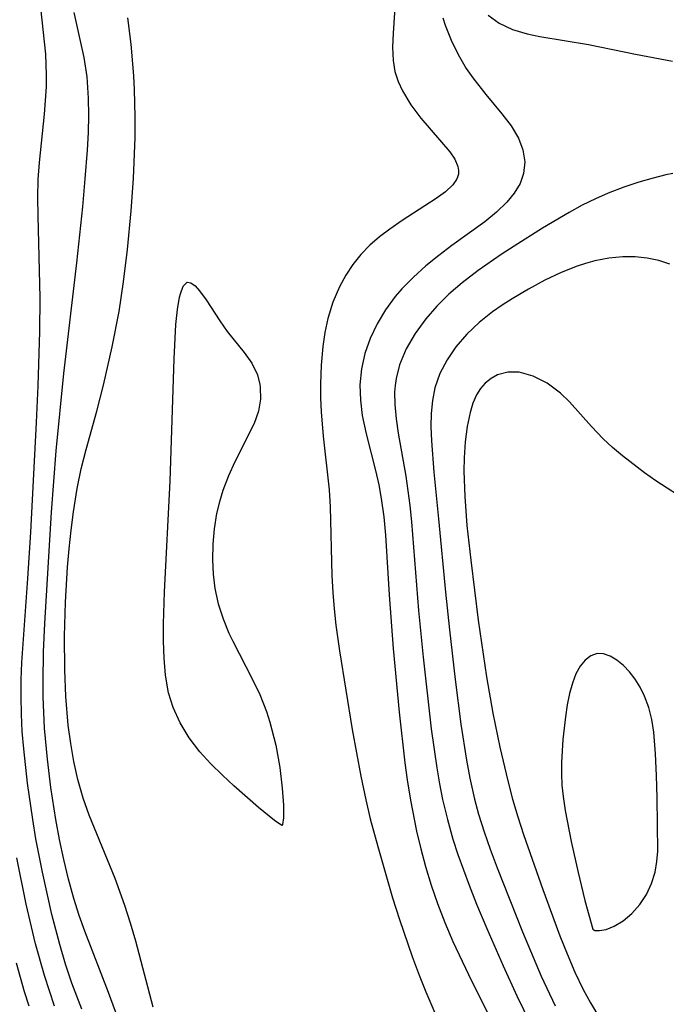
# Model space of a CAD drawing. Header units: metres. Extents: x 1073367 to 1082519, y 1569854 to 1574957.
# Tile 698 of 1056: x 1081493 to 1081556, y 1570294 to 1570389. Entities that reach past the tile are written whole.
import ezdxf

# ---------------------------------------------------------------- set-up
doc = ezdxf.new("R2010")
doc.units = ezdxf.units.M
doc.layers.add('CGG_CurvaNivelLidar_v1', color=253, linetype='Continuous', lineweight=30)

msp = doc.modelspace()

# ---------------------------------------------------------------- linework, layer by layer
at = {"layer": 'CGG_CurvaNivelLidar_v1'}
for p, q in [((1081529.658, 1570393.4835, 76.5), (1081529.227, 1570387.5392, 76.5)), ((1081495.7101, 1570385.4879, 77.5), (1081495.2589, 1570389.9714, 77.5)), ((1081499.4189, 1570385.1725, 77), (1081498.4508, 1570389.5268, 77)), ((1081503.949, 1570386.4572, 76.5), (1081503.6398, 1570388.9916, 76.5)), ((1081534.0353, 1570389.0026, 77), (1081534.2613, 1570388.3102, 77)), ((1081538.4023, 1570389.2768, 77.5), (1081539.4772, 1570388.4835, 77.5)), ((1081534.2613, 1570388.3102, 77), (1081534.8329, 1570386.8559, 77)), ((1081539.4772, 1570388.4835, 77.5), (1081540.7555, 1570387.881, 77.5)), ((1081540.7555, 1570387.881, 77.5), (1081542.1595, 1570387.4557, 77.5)), ((1081529.227, 1570387.5392, 76.5), (1081529.1892, 1570386.1709, 76.5)), ((1081534.8329, 1570386.8559, 77), (1081535.513, 1570385.4599, 77)), ((1081542.1595, 1570387.4557, 77.5), (1081543.3781, 1570387.1943, 77.5)), ((1081543.3781, 1570387.1943, 77.5), (1081548.0818, 1570386.4371, 77.5)), ((1081504.2214, 1570383.4246, 76.5), (1081503.949, 1570386.4572, 76.5)), ((1081529.1892, 1570386.1709, 76.5), (1081529.2431, 1570384.884, 76.5)), ((1081548.0818, 1570386.4371, 77.5), (1081552.6383, 1570385.4877, 77.5)), ((1081495.7918, 1570383.5154, 77.5), (1081495.7101, 1570385.4879, 77.5)), ((1081499.6986, 1570383.3161, 77), (1081499.4189, 1570385.1725, 77)), ((1081529.2431, 1570384.884, 76.5), (1081529.4148, 1570383.8345, 76.5)), ((1081535.513, 1570385.4599, 77), (1081536.2933, 1570384.1317, 77)), ((1081552.6383, 1570385.4877, 77.5), (1081556.1917, 1570384.8294, 77.5)), ((1081529.4148, 1570383.8345, 76.5), (1081529.7143, 1570382.8706, 76.5)), ((1081536.2933, 1570384.1317, 77), (1081536.9245, 1570383.2064, 77)), ((1081495.7753, 1570382.3594, 77.5), (1081495.7918, 1570383.5154, 77.5)), ((1081499.7938, 1570382.2896, 77), (1081499.6986, 1570383.3161, 77)), ((1081504.2896, 1570382.1035, 76.5), (1081504.2214, 1570383.4246, 76.5)), ((1081529.7143, 1570382.8706, 76.5), (1081530.1279, 1570381.9633, 76.5)), ((1081536.9245, 1570383.2064, 77), (1081538.1679, 1570381.6154, 77)), ((1081495.6097, 1570379.7015, 77.5), (1081495.7753, 1570382.3594, 77.5)), ((1081499.8508, 1570381.2568, 77), (1081499.7938, 1570382.2896, 77)), ((1081504.3453, 1570379.4486, 76.5), (1081504.2896, 1570382.1035, 76.5)), ((1081530.1279, 1570381.9633, 76.5), (1081530.9453, 1570380.6022, 76.5)), ((1081499.8728, 1570379.5972, 77), (1081499.8508, 1570381.2568, 77)), ((1081538.1679, 1570381.6154, 77), (1081539.7392, 1570379.752, 77)), ((1081530.9453, 1570380.6022, 76.5), (1081531.895, 1570379.3171, 76.5)), ((1081495.1279, 1570375.0614, 77.5), (1081495.6097, 1570379.7015, 77.5)), ((1081499.8286, 1570377.9271, 77), (1081499.8728, 1570379.5972, 77)), ((1081504.3325, 1570377.4681, 76.5), (1081504.3453, 1570379.4486, 76.5)), ((1081531.895, 1570379.3171, 76.5), (1081534.693, 1570376.0827, 76.5)), ((1081539.7392, 1570379.752, 77), (1081540.6315, 1570378.586, 77)), ((1081540.6315, 1570378.586, 77), (1081541.3416, 1570377.3986, 77)), ((1081499.7376, 1570376.2486, 77), (1081499.8286, 1570377.9271, 77)), ((1081504.1772, 1570373.5005, 76.5), (1081504.3325, 1570377.4681, 76.5)), ((1081541.3416, 1570377.3986, 77), (1081541.7654, 1570376.2662, 77)), ((1081499.5286, 1570373.488, 77), (1081499.7376, 1570376.2486, 77)), ((1081541.7654, 1570376.2662, 77), (1081541.9386, 1570375.1191, 77)), ((1081534.693, 1570376.0827, 76.5), (1081535.1861, 1570375.3561, 76.5)), ((1081535.1861, 1570375.3561, 76.5), (1081535.4888, 1570374.6496, 76.5)), ((1081494.9967, 1570373.4138, 77.5), (1081495.1279, 1570375.0614, 77.5)), ((1081535.4888, 1570374.6496, 76.5), (1081535.5515, 1570374.2717, 76.5)), ((1081541.9386, 1570375.1191, 77), (1081541.8318, 1570373.9892, 77)), ((1081494.9583, 1570371.6662, 77.5), (1081494.9967, 1570373.4138, 77.5)), ((1081499.282, 1570370.7709, 77), (1081499.5286, 1570373.488, 77)), ((1081503.9607, 1570370.3948, 76.5), (1081504.1772, 1570373.5005, 76.5)), ((1081535.3585, 1570373.4113, 76.5), (1081534.9969, 1570372.8868, 76.5)), ((1081535.4554, 1570373.6314, 76.5), (1081535.3585, 1570373.4113, 76.5)), ((1081535.534, 1570373.9287, 76.5), (1081535.4554, 1570373.6314, 76.5)), ((1081535.5515, 1570374.2717, 76.5), (1081535.534, 1570373.9287, 76.5)), ((1081541.8318, 1570373.9892, 77), (1081541.4828, 1570373.025, 77)), ((1081554.3224, 1570373.5461, 77.5), (1081552.9509, 1570373.1427, 77.5)), ((1081555.5649, 1570373.8619, 77.5), (1081554.3224, 1570373.5461, 77.5)), ((1081556.2405, 1570374.0024, 77.5), (1081555.5649, 1570373.8619, 77.5)), ((1081534.9969, 1570372.8868, 76.5), (1081534.2965, 1570372.225, 76.5)), ((1081541.4828, 1570373.025, 77), (1081540.9264, 1570372.0992, 77)), ((1081551.4925, 1570372.6568, 77.5), (1081549.9833, 1570372.085, 77.5)), ((1081552.9509, 1570373.1427, 77.5), (1081551.4925, 1570372.6568, 77.5)), ((1081494.9817, 1570369.904, 77.5), (1081494.9583, 1570371.6662, 77.5)), ((1081533.4042, 1570371.5771, 76.5), (1081530.0946, 1570369.456, 76.5)), ((1081534.2965, 1570372.225, 76.5), (1081533.4042, 1570371.5771, 76.5)), ((1081540.9264, 1570372.0992, 77), (1081540.2001, 1570371.2124, 77)), ((1081548.7684, 1570371.5594, 77.5), (1081547.4878, 1570370.9236, 77.5)), ((1081549.9833, 1570372.085, 77.5), (1081548.7684, 1570371.5594, 77.5)), ((1081498.7121, 1570365.3707, 77), (1081499.282, 1570370.7709, 77)), ((1081540.2001, 1570371.2124, 77), (1081539.2079, 1570370.2505, 77)), ((1081547.4878, 1570370.9236, 77.5), (1081546.2099, 1570370.2212, 77.5)), ((1081495.1796, 1570361.9881, 77.5), (1081494.9817, 1570369.904, 77.5)), ((1081503.6085, 1570366.6559, 76.5), (1081503.9607, 1570370.3948, 76.5)), ((1081539.2079, 1570370.2505, 77), (1081538.0834, 1570369.3274, 77)), ((1081546.2099, 1570370.2212, 77.5), (1081543.6506, 1570368.6986, 77.5)), ((1081528.9126, 1570368.6224, 76.5), (1081527.9371, 1570367.8688, 76.5)), ((1081530.0946, 1570369.456, 76.5), (1081528.9126, 1570368.6224, 76.5)), ((1081538.0834, 1570369.3274, 77), (1081534.9101, 1570367.0288, 77)), ((1081543.6506, 1570368.6986, 77.5), (1081540.9054, 1570366.9913, 77.5)), ((1081527.9371, 1570367.8688, 76.5), (1081527.0031, 1570367.0578, 76.5)), ((1081527.0031, 1570367.0578, 76.5), (1081526.1354, 1570366.1756, 76.5)), ((1081534.9101, 1570367.0288, 77), (1081533.6332, 1570366.071, 77)), ((1081540.9054, 1570366.9913, 77.5), (1081539.6636, 1570366.1843, 77.5)), ((1081503.2278, 1570363.5333, 76.5), (1081503.6085, 1570366.6559, 76.5)), ((1081526.1354, 1570366.1756, 76.5), (1081525.3518, 1570365.2069, 76.5)), ((1081533.6332, 1570366.071, 77), (1081532.3869, 1570365.064, 77)), ((1081539.6636, 1570366.1843, 77.5), (1081537.43, 1570364.6367, 77.5)), ((1081550.051, 1570365.8328, 78), (1081548.6951, 1570365.5672, 78)), ((1081551.4004, 1570365.9587, 78), (1081550.051, 1570365.8328, 78)), ((1081552.5945, 1570365.953, 78), (1081551.4004, 1570365.9587, 78)), ((1081553.7537, 1570365.8352, 78), (1081552.5945, 1570365.953, 78)), ((1081554.862, 1570365.6022, 78), (1081553.7537, 1570365.8352, 78)), ((1081497.4521, 1570354.7016, 77), (1081498.7121, 1570365.3707, 77)), ((1081525.3518, 1570365.2069, 76.5), (1081524.6591, 1570364.1638, 76.5)), ((1081532.3869, 1570365.064, 77), (1081531.1949, 1570364.0006, 77)), ((1081546.9103, 1570365.0095, 78), (1081545.3905, 1570364.3943, 78)), ((1081547.8008, 1570365.3141, 78), (1081546.9103, 1570365.0095, 78)), ((1081548.6951, 1570365.5672, 78), (1081547.8008, 1570365.3141, 78)), ((1081555.9309, 1570365.2313, 78), (1081554.862, 1570365.6022, 78)), ((1081524.6591, 1570364.1638, 76.5), (1081524.0574, 1570363.0574, 76.5)), ((1081531.1949, 1570364.0006, 77), (1081530.0837, 1570362.8706, 77)), ((1081537.43, 1570364.6367, 77.5), (1081535.8922, 1570363.4421, 77.5)), ((1081545.3905, 1570364.3943, 78), (1081543.8906, 1570363.6816, 78)), ((1081502.7889, 1570360.6708, 76.5), (1081503.2278, 1570363.5333, 76.5)), ((1081508.7072, 1570362.3828, 76), (1081508.9919, 1570363.1305, 76)), ((1081508.9919, 1570363.1305, 76), (1081509.3617, 1570363.4894, 76)), ((1081509.3617, 1570363.4894, 76), (1081509.7225, 1570363.4432, 76)), ((1081509.7225, 1570363.4432, 76), (1081510.1314, 1570363.1449, 76)), ((1081510.1314, 1570363.1449, 76), (1081510.563, 1570362.667, 76)), ((1081524.0574, 1570363.0574, 76.5), (1081523.4234, 1570361.5632, 76.5)), ((1081535.8922, 1570363.4421, 77.5), (1081534.6279, 1570362.3407, 77.5)), ((1081543.8906, 1570363.6816, 78), (1081542.2914, 1570362.8141, 78)), ((1081495.1412, 1570358.7438, 77.5), (1081495.1796, 1570361.9881, 77.5)), ((1081508.4262, 1570360.859, 76), (1081508.6302, 1570362.07, 76)), ((1081508.6302, 1570362.07, 76), (1081508.7072, 1570362.3828, 76)), ((1081510.563, 1570362.667, 76), (1081511.1917, 1570361.8081, 76)), ((1081529.434, 1570362.1133, 77), (1081528.4951, 1570360.8339, 77)), ((1081530.0837, 1570362.8706, 77), (1081529.434, 1570362.1133, 77)), ((1081534.6279, 1570362.3407, 77.5), (1081533.4498, 1570361.1823, 77.5)), ((1081542.2914, 1570362.8141, 78), (1081540.7321, 1570361.8877, 78)), ((1081511.1917, 1570361.8081, 76), (1081512.501, 1570359.7586, 76)), ((1081523.4234, 1570361.5632, 76.5), (1081522.9428, 1570359.9984, 76.5)), ((1081533.4498, 1570361.1823, 77.5), (1081532.3784, 1570359.9628, 77.5)), ((1081539.7594, 1570361.2758, 78), (1081538.8174, 1570360.6328, 78)), ((1081540.7321, 1570361.8877, 78), (1081539.7594, 1570361.2758, 78)), ((1081502.1343, 1570357.2613, 76.5), (1081502.7889, 1570360.6708, 76.5)), ((1081508.2805, 1570359.4222, 76), (1081508.4262, 1570360.859, 76)), ((1081528.4951, 1570360.8339, 77), (1081527.6865, 1570359.4864, 77)), ((1081538.8174, 1570360.6328, 78), (1081537.5264, 1570359.6109, 78)), ((1081508.0955, 1570356.1091, 76), (1081508.2805, 1570359.4222, 76)), ((1081512.501, 1570359.7586, 76), (1081513.2075, 1570358.7321, 76)), ((1081522.9428, 1570359.9984, 76.5), (1081522.6589, 1570358.6556, 76.5)), ((1081527.6865, 1570359.4864, 77), (1081527.0185, 1570358.082, 77)), ((1081532.3784, 1570359.9628, 77.5), (1081531.3522, 1570358.5479, 77.5)), ((1081537.5264, 1570359.6109, 78), (1081536.3446, 1570358.4889, 78)), ((1081494.978, 1570353.5071, 77.5), (1081495.1412, 1570358.7438, 77.5)), ((1081513.2075, 1570358.7321, 76), (1081514.8638, 1570356.7251, 76)), ((1081522.6589, 1570358.6556, 76.5), (1081522.457, 1570357.2837, 76.5)), ((1081531.3522, 1570358.5479, 77.5), (1081530.5043, 1570357.063, 77.5)), ((1081536.3446, 1570358.4889, 78), (1081535.2946, 1570357.2725, 78)), ((1081501.3024, 1570353.5829, 76.5), (1081502.1343, 1570357.2613, 76.5)), ((1081522.457, 1570357.2837, 76.5), (1081522.2868, 1570355.4832, 76.5)), ((1081527.0185, 1570358.082, 77), (1081526.5101, 1570356.6279, 77)), ((1081535.2946, 1570357.2725, 78), (1081534.4414, 1570356.0252, 78)), ((1081514.8638, 1570356.7251, 76), (1081515.5938, 1570355.6856, 76)), ((1081526.5101, 1570356.6279, 77), (1081526.1833, 1570355.1329, 77)), ((1081530.5043, 1570357.063, 77.5), (1081529.8649, 1570355.5162, 77.5)), ((1081507.7361, 1570344.2994, 76), (1081508.0955, 1570356.1091, 76)), ((1081515.5938, 1570355.6856, 76), (1081516.1421, 1570354.5599, 76)), ((1081522.2868, 1570355.4832, 76.5), (1081522.2197, 1570353.6604, 76.5)), ((1081529.8649, 1570355.5162, 77.5), (1081529.5266, 1570354.2019, 77.5)), ((1081534.4414, 1570356.0252, 78), (1081533.7554, 1570354.701, 78)), ((1081496.7126, 1570347.2241, 77), (1081497.4521, 1570354.7016, 77)), ((1081516.1421, 1570354.5599, 76), (1081516.3843, 1570353.6306, 76)), ((1081526.1833, 1570355.1329, 77), (1081526.04, 1570353.609, 77)), ((1081533.7554, 1570354.701, 78), (1081533.2648, 1570353.305, 78)), ((1081539.3018, 1570354.5578, 78.5), (1081538.6849, 1570354.2214, 78.5)), ((1081540.3156, 1570354.8257, 78.5), (1081539.3018, 1570354.5578, 78.5)), ((1081541.399, 1570354.8179, 78.5), (1081540.3156, 1570354.8257, 78.5)), ((1081542.7606, 1570354.4472, 78.5), (1081541.399, 1570354.8179, 78.5)), ((1081544.1082, 1570353.7475, 78.5), (1081542.7606, 1570354.4472, 78.5)), ((1081494.8324, 1570349.9619, 77.5), (1081494.978, 1570353.5071, 77.5)), ((1081500.653, 1570351.0652, 76.5), (1081501.3024, 1570353.5829, 76.5)), ((1081516.3843, 1570353.6306, 76), (1081516.4222, 1570353.3636, 76)), ((1081522.2197, 1570353.6604, 76.5), (1081522.2402, 1570352.3334, 76.5)), ((1081526.04, 1570353.609, 77), (1081526.074, 1570352.1274, 77)), ((1081529.4292, 1570353.533, 77.5), (1081529.3811, 1570352.8821, 77.5)), ((1081529.5266, 1570354.2019, 77.5), (1081529.4292, 1570353.533, 77.5)), ((1081538.1312, 1570353.7686, 78.5), (1081537.6704, 1570353.238, 78.5)), ((1081538.6849, 1570354.2214, 78.5), (1081538.1312, 1570353.7686, 78.5)), ((1081545.3957, 1570352.7808, 78.5), (1081544.1082, 1570353.7475, 78.5)), ((1081516.4222, 1570353.3636, 76), (1081516.4425, 1570352.2204, 76)), ((1081529.3811, 1570352.8821, 77.5), (1081529.3934, 1570351.7052, 77.5)), ((1081533.2648, 1570353.305, 78), (1081533.0239, 1570352.0961, 78)), ((1081537.2823, 1570352.6212, 78.5), (1081536.9312, 1570351.8235, 78.5)), ((1081537.6704, 1570353.238, 78.5), (1081537.2823, 1570352.6212, 78.5)), ((1081546.2594, 1570351.9543, 78.5), (1081545.3957, 1570352.7808, 78.5)), ((1081516.4425, 1570352.2204, 76), (1081516.2427, 1570351.066, 76)), ((1081522.2402, 1570352.3334, 76.5), (1081522.3065, 1570351.0024, 76.5)), ((1081526.074, 1570352.1274, 77), (1081526.255, 1570350.6424, 77)), ((1081529.3934, 1570351.7052, 77.5), (1081529.5238, 1570350.3304, 77.5)), ((1081533.0239, 1570352.0961, 78), (1081532.9093, 1570350.848, 78)), ((1081536.9312, 1570351.8235, 78.5), (1081536.6593, 1570350.9418, 78.5)), ((1081548.3828, 1570349.5868, 78.5), (1081546.2594, 1570351.9543, 78.5)), ((1081499.613, 1570347.3654, 76.5), (1081500.653, 1570351.0652, 76.5)), ((1081516.2427, 1570351.066, 76), (1081515.8183, 1570349.8838, 76)), ((1081522.3065, 1570351.0024, 76.5), (1081522.4926, 1570348.647, 76.5)), ((1081526.255, 1570350.6424, 77), (1081526.6228, 1570348.8779, 77)), ((1081532.9093, 1570350.848, 78), (1081532.8912, 1570349.5688, 78)), ((1081536.6593, 1570350.9418, 78.5), (1081536.3728, 1570349.5791, 78.5)), ((1081494.28, 1570339.3851, 77.5), (1081494.8324, 1570349.9619, 77.5)), ((1081515.8183, 1570349.8838, 76), (1081513.9577, 1570346.1677, 76)), ((1081529.5238, 1570350.3304, 77.5), (1081529.7361, 1570348.9336, 77.5)), ((1081549.512, 1570348.3931, 78.5), (1081548.3828, 1570349.5868, 78.5)), ((1081522.4926, 1570348.647, 76.5), (1081523.0585, 1570343.4738, 76.5)), ((1081526.6228, 1570348.8779, 77), (1081527.5458, 1570345.322, 77)), ((1081529.7361, 1570348.9336, 77.5), (1081530.4713, 1570344.7962, 77.5)), ((1081532.8912, 1570349.5688, 78), (1081532.9449, 1570348.2069, 78)), ((1081536.3728, 1570349.5791, 78.5), (1081536.1846, 1570348.1128, 78.5)), ((1081532.9449, 1570348.2069, 78), (1081533.1802, 1570345.1813, 78)), ((1081536.1846, 1570348.1128, 78.5), (1081536.0872, 1570346.5712, 78.5)), ((1081550.4202, 1570347.5494, 78.5), (1081549.512, 1570348.3931, 78.5)), ((1081496.2585, 1570341.3075, 77), (1081496.7126, 1570347.2241, 77)), ((1081499.1399, 1570345.5073, 76.5), (1081499.613, 1570347.3654, 76.5)), ((1081551.3804, 1570346.7365, 78.5), (1081550.4202, 1570347.5494, 78.5)), ((1081553.4818, 1570345.1187, 78.5), (1081551.3804, 1570346.7365, 78.5)), ((1081513.9577, 1570346.1677, 76), (1081513.3513, 1570344.8048, 76)), ((1081536.0872, 1570346.5712, 78.5), (1081536.0714, 1570345.2555, 78.5)), ((1081498.7436, 1570343.5993, 76.5), (1081499.1399, 1570345.5073, 76.5)), ((1081527.5458, 1570345.322, 77), (1081527.8563, 1570343.9527, 77)), ((1081533.1802, 1570345.1813, 78), (1081533.6028, 1570340.6872, 78)), ((1081536.0714, 1570345.2555, 78.5), (1081536.1527, 1570342.8136, 78.5)), ((1081554.5796, 1570344.3481, 78.5), (1081553.4818, 1570345.1187, 78.5)), ((1081507.1915, 1570333.6379, 76), (1081507.7361, 1570344.2994, 76)), ((1081513.3513, 1570344.8048, 76), (1081512.8111, 1570343.3903, 76)), ((1081527.8563, 1570343.9527, 77), (1081528.0969, 1570342.6226, 77)), ((1081530.4713, 1570344.7962, 77.5), (1081530.8564, 1570341.9489, 77.5)), ((1081558.1522, 1570342.0041, 78.5), (1081554.5796, 1570344.3481, 78.5)), ((1081498.3837, 1570341.3524, 76.5), (1081498.7436, 1570343.5993, 76.5)), ((1081512.8111, 1570343.3903, 76), (1081512.4686, 1570342.3005, 76)), ((1081523.0585, 1570343.4738, 76.5), (1081523.1656, 1570341.8348, 76.5)), ((1081512.4686, 1570342.3005, 76), (1081512.1949, 1570341.1888, 76)), ((1081528.0969, 1570342.6226, 77), (1081528.3289, 1570340.8705, 77)), ((1081536.1527, 1570342.8136, 78.5), (1081536.3651, 1570340.038, 78.5)), ((1081495.6194, 1570330.581, 77), (1081496.2585, 1570341.3075, 77)), ((1081498.1607, 1570339.5751, 76.5), (1081498.3837, 1570341.3524, 76.5)), ((1081512.1949, 1570341.1888, 76), (1081511.9569, 1570339.7127, 76)), ((1081523.1656, 1570341.8348, 76.5), (1081523.3286, 1570335.2074, 76.5)), ((1081530.8564, 1570341.9489, 77.5), (1081531.0161, 1570340.3828, 77.5)), ((1081528.3289, 1570340.8705, 77), (1081528.4929, 1570339.0979, 77)), ((1081531.0161, 1570340.3828, 77.5), (1081531.6981, 1570331.8264, 77.5)), ((1081533.6028, 1570340.6872, 78), (1081534.294, 1570333.6109, 78)), ((1081493.9964, 1570334.9103, 77.5), (1081494.28, 1570339.3851, 77.5)), ((1081497.9783, 1570337.7895, 76.5), (1081498.1607, 1570339.5751, 76.5)), ((1081511.9569, 1570339.7127, 76), (1081511.8378, 1570338.2169, 76)), ((1081536.3651, 1570340.038, 78.5), (1081536.7279, 1570336.6786, 78.5)), ((1081511.8378, 1570338.2169, 76), (1081511.8187, 1570336.7141, 76)), ((1081528.4929, 1570339.0979, 77), (1081528.8396, 1570333.3358, 77)), ((1081497.8293, 1570335.9979, 76.5), (1081497.9783, 1570337.7895, 76.5)), ((1081511.8187, 1570336.7141, 76), (1081511.8838, 1570335.3305, 76)), ((1081536.7279, 1570336.6786, 78.5), (1081537.4468, 1570330.8932, 78.5)), ((1081497.6272, 1570332.6197, 76.5), (1081497.8293, 1570335.9979, 76.5)), ((1081493.4261, 1570326.8019, 77.5), (1081493.9964, 1570334.9103, 77.5)), ((1081511.8838, 1570335.3305, 76), (1081512.0489, 1570333.9607, 76)), ((1081523.3286, 1570335.2074, 76.5), (1081523.4116, 1570333.5509, 76.5)), ((1081507.0827, 1570330.5485, 76), (1081507.1915, 1570333.6379, 76)), ((1081512.0489, 1570333.9607, 76), (1081512.3707, 1570332.483, 76)), ((1081523.4116, 1570333.5509, 76.5), (1081523.5421, 1570331.9847, 76.5)), ((1081534.294, 1570333.6109, 78), (1081534.6833, 1570329.95, 78)), ((1081497.5329, 1570329.3651, 76.5), (1081497.6272, 1570332.6197, 76.5)), ((1081528.8396, 1570333.3358, 77), (1081529.2418, 1570328.1548, 77)), ((1081512.3707, 1570332.483, 76), (1081512.8256, 1570331.0391, 76)), ((1081523.5421, 1570331.9847, 76.5), (1081523.7167, 1570330.4198, 76.5)), ((1081531.6981, 1570331.8264, 77.5), (1081532.1407, 1570327.3132, 77.5)), ((1081512.8256, 1570331.0391, 76), (1081513.3945, 1570329.636, 76)), ((1081537.4468, 1570330.8932, 78.5), (1081538.2324, 1570325.4329, 78.5)), ((1081495.5167, 1570327.8388, 77), (1081495.6194, 1570330.581, 77)), ((1081507.0773, 1570328.8697, 76), (1081507.0827, 1570330.5485, 76)), ((1081523.7167, 1570330.4198, 76.5), (1081524.0574, 1570327.9496, 76.5)), ((1081534.6833, 1570329.95, 78), (1081535.2324, 1570325.1687, 78)), ((1081497.5437, 1570326.1158, 76.5), (1081497.5329, 1570329.3651, 76.5)), ((1081507.1301, 1570327.2167, 76), (1081507.0773, 1570328.8697, 76)), ((1081513.3945, 1570329.636, 76), (1081513.7659, 1570328.8572, 76)), ((1081513.7659, 1570328.8572, 76), (1081515.6434, 1570325.2519, 76)), ((1081495.4647, 1570324.9769, 77), (1081495.5167, 1570327.8388, 77)), ((1081524.0574, 1570327.9496, 76.5), (1081525.2917, 1570320.3406, 76.5)), ((1081529.2418, 1570328.1548, 77), (1081529.8213, 1570322.0337, 77)), ((1081493.3563, 1570325.1438, 77.5), (1081493.4261, 1570326.8019, 77.5)), ((1081507.2633, 1570325.5994, 76), (1081507.1301, 1570327.2167, 76)), ((1081532.1407, 1570327.3132, 77.5), (1081532.9154, 1570320.4118, 77.5)), ((1081547.7775, 1570327.0426, 79), (1081547.2939, 1570326.449, 79)), ((1081548.3211, 1570327.4696, 79), (1081547.7775, 1570327.0426, 79)), ((1081548.916, 1570327.6874, 79), (1081548.3211, 1570327.4696, 79)), ((1081549.5401, 1570327.6641, 79), (1081548.916, 1570327.6874, 79)), ((1081550.1873, 1570327.4381, 79), (1081549.5401, 1570327.6641, 79)), ((1081550.8382, 1570327.0483, 79), (1081550.1873, 1570327.4381, 79)), ((1081551.4736, 1570326.5229, 79), (1081550.8382, 1570327.0483, 79)), ((1081497.6472, 1570323.5216, 76.5), (1081497.5437, 1570326.1158, 76.5)), ((1081547.2939, 1570326.449, 79), (1081546.8826, 1570325.7207, 79)), ((1081552.0561, 1570325.9058, 79), (1081551.4736, 1570326.5229, 79)), ((1081552.5959, 1570325.2003, 79), (1081552.0561, 1570325.9058, 79)), ((1081493.3326, 1570323.4866, 77.5), (1081493.3563, 1570325.1438, 77.5)), ((1081495.4745, 1570323.4862, 77), (1081495.4647, 1570324.9769, 77)), ((1081507.5587, 1570323.8979, 76), (1081507.2633, 1570325.5994, 76)), ((1081515.6434, 1570325.2519, 76), (1081516.3617, 1570323.7103, 76)), ((1081535.2324, 1570325.1687, 78), (1081535.7795, 1570320.8792, 78)), ((1081538.2324, 1570325.4329, 78.5), (1081538.8522, 1570321.9172, 78.5)), ((1081546.8826, 1570325.7207, 79), (1081546.5322, 1570324.8173, 79)), ((1081553.0815, 1570324.4208, 79), (1081552.5959, 1570325.2003, 79)), ((1081546.5322, 1570324.8173, 79), (1081546.2616, 1570323.8197, 79)), ((1081553.4982, 1570323.5765, 79), (1081553.0815, 1570324.4208, 79)), ((1081493.3686, 1570321.8174, 77.5), (1081493.3326, 1570323.4866, 77.5)), ((1081495.5248, 1570321.9854, 77), (1081495.4745, 1570323.4862, 77)), ((1081497.8944, 1570320.7667, 76.5), (1081497.6472, 1570323.5216, 76.5)), ((1081508.023, 1570322.476, 76), (1081507.5587, 1570323.8979, 76)), ((1081516.3617, 1570323.7103, 76), (1081517.0038, 1570322.0913, 76)), ((1081546.2616, 1570323.8197, 79), (1081546.0461, 1570322.7233, 79)), ((1081553.8958, 1570322.4748, 79), (1081553.4982, 1570323.5765, 79)), ((1081508.6975, 1570321.0032, 76), (1081508.023, 1570322.476, 76)), ((1081517.0038, 1570322.0913, 76), (1081517.3433, 1570321.0619, 76)), ((1081546.0461, 1570322.7233, 79), (1081545.872, 1570321.5776, 79)), ((1081554.1868, 1570321.3107, 79), (1081553.8958, 1570322.4748, 79)), ((1081493.4572, 1570320.149, 77.5), (1081493.3686, 1570321.8174, 77.5)), ((1081495.6114, 1570320.4857, 77), (1081495.5248, 1570321.9854, 77)), ((1081529.8213, 1570322.0337, 77), (1081530.3659, 1570317.1212, 77)), ((1081538.8522, 1570321.9172, 78.5), (1081539.5332, 1570318.6444, 78.5)), ((1081545.872, 1570321.5776, 79), (1081545.6165, 1570319.3912, 79)), ((1081554.3853, 1570320.1036, 79), (1081554.1868, 1570321.3107, 79)), ((1081493.5881, 1570318.4814, 77.5), (1081493.4572, 1570320.149, 77.5)), ((1081495.8709, 1570317.5002, 77), (1081495.6114, 1570320.4857, 77)), ((1081498.1337, 1570319.0048, 76.5), (1081497.8944, 1570320.7667, 76.5)), ((1081509.5565, 1570319.5571, 76), (1081508.6975, 1570321.0032, 76)), ((1081517.3433, 1570321.0619, 76), (1081517.9202, 1570318.8265, 76)), ((1081525.2917, 1570320.3406, 76.5), (1081526.1158, 1570315.8409, 76.5)), ((1081532.9154, 1570320.4118, 77.5), (1081533.4419, 1570316.6659, 77.5)), ((1081535.7795, 1570320.8792, 78), (1081536.3216, 1570317.3757, 78)), ((1081510.5821, 1570318.1863, 76), (1081509.5565, 1570319.5571, 76)), ((1081545.6165, 1570319.3912, 79), (1081545.4798, 1570317.1541, 79)), ((1081554.5596, 1570318.0117, 79), (1081554.3853, 1570320.1036, 79)), ((1081493.9498, 1570315.1571, 77.5), (1081493.5881, 1570318.4814, 77.5)), ((1081498.4403, 1570317.2596, 76.5), (1081498.1337, 1570319.0048, 76.5)), ((1081517.9202, 1570318.8265, 76), (1081518.3107, 1570316.6671, 76)), ((1081539.5332, 1570318.6444, 78.5), (1081540.2954, 1570315.4067, 78.5)), ((1081496.2035, 1570314.7594, 77), (1081495.8709, 1570317.5002, 77)), ((1081511.6421, 1570317.0248, 76), (1081510.5821, 1570318.1863, 76)), ((1081536.3216, 1570317.3757, 78), (1081536.6475, 1570315.6401, 78)), ((1081554.6583, 1570315.8958, 79), (1081554.5596, 1570318.0117, 79)), ((1081498.8241, 1570315.5365, 76.5), (1081498.4403, 1570317.2596, 76.5)), ((1081512.7613, 1570315.9429, 76), (1081511.6421, 1570317.0248, 76)), ((1081518.3107, 1570316.6671, 76), (1081518.5446, 1570314.7039, 76)), ((1081530.3659, 1570317.1212, 77), (1081530.5873, 1570315.492, 77)), ((1081533.4419, 1570316.6659, 77.5), (1081533.7082, 1570315.1208, 77.5)), ((1081545.4798, 1570317.1541, 79), (1081545.4797, 1570316.0667, 79)), ((1081499.342, 1570313.7121, 76.5), (1081498.8241, 1570315.5365, 76.5)), ((1081513.8805, 1570314.9251, 76), (1081512.7613, 1570315.9429, 76)), ((1081526.1158, 1570315.8409, 76.5), (1081526.5875, 1570313.5571, 76.5)), ((1081530.5873, 1570315.492, 77), (1081530.8998, 1570313.537, 77)), ((1081536.6475, 1570315.6401, 78), (1081537.0976, 1570313.6322, 78)), ((1081540.2954, 1570315.4067, 78.5), (1081540.7603, 1570313.6361, 78.5)), ((1081545.4797, 1570316.0667, 79), (1081545.5283, 1570314.9796, 79)), ((1081554.7173, 1570313.768, 79), (1081554.6583, 1570315.8958, 79)), ((1081494.4582, 1570311.6529, 77.5), (1081493.9498, 1570315.1571, 77.5)), ((1081496.6918, 1570311.6635, 77), (1081496.2035, 1570314.7594, 77)), ((1081516.2477, 1570312.8356, 76), (1081513.8805, 1570314.9251, 76)), ((1081518.5446, 1570314.7039, 76), (1081518.649, 1570313.0556, 76)), ((1081533.7082, 1570315.1208, 77.5), (1081534.0156, 1570313.5858, 77.5)), ((1081545.5283, 1570314.9796, 79), (1081545.6304, 1570313.8877, 79)), ((1081499.9194, 1570312.0817, 76.5), (1081499.342, 1570313.7121, 76.5)), ((1081526.5875, 1570313.5571, 76.5), (1081527.0154, 1570311.7303, 76.5)), ((1081530.8998, 1570313.537, 77), (1081531.5004, 1570310.5351, 77)), ((1081534.0156, 1570313.5858, 77.5), (1081534.4733, 1570311.6747, 77.5)), ((1081537.0976, 1570313.6322, 78), (1081537.4897, 1570312.1761, 78)), ((1081540.7603, 1570313.6361, 78.5), (1081541.2697, 1570311.9239, 78.5)), ((1081545.6304, 1570313.8877, 79), (1081545.8389, 1570312.531, 79)), ((1081554.7633, 1570308.6111, 79), (1081554.7173, 1570313.768, 79)), ((1081517.8056, 1570311.5703, 76), (1081516.2477, 1570312.8356, 76)), ((1081518.649, 1570313.0556, 76), (1081518.6485, 1570311.8401, 76)), ((1081494.7716, 1570309.8116, 77.5), (1081494.4582, 1570311.6529, 77.5)), ((1081497.0558, 1570309.7382, 77), (1081496.6918, 1570311.6635, 77)), ((1081502.412, 1570305.9728, 76.5), (1081499.9194, 1570312.0817, 76.5)), ((1081518.6485, 1570311.8401, 76), (1081518.5699, 1570311.1861, 76)), ((1081527.0154, 1570311.7303, 76.5), (1081527.7481, 1570309.0493, 76.5)), ((1081534.4733, 1570311.6747, 77.5), (1081535.0102, 1570309.7851, 77.5)), ((1081537.4897, 1570312.1761, 78), (1081538.0172, 1570310.4876, 78)), ((1081541.2697, 1570311.9239, 78.5), (1081541.8256, 1570310.2264, 78.5)), ((1081545.8389, 1570312.531, 79), (1081546.4317, 1570309.5438, 79)), ((1081518.5, 1570311.0806, 76), (1081517.8056, 1570311.5703, 76)), ((1081518.5699, 1570311.1861, 76), (1081518.5, 1570311.0806, 76)), ((1081495.3885, 1570306.5768, 77.5), (1081494.7716, 1570309.8116, 77.5)), ((1081497.4644, 1570307.8237, 77), (1081497.0558, 1570309.7382, 77)), ((1081531.5004, 1570310.5351, 77), (1081531.9031, 1570308.8231, 77)), ((1081535.0102, 1570309.7851, 77.5), (1081535.4933, 1570308.2949, 77.5)), ((1081538.0172, 1570310.4876, 78), (1081538.6021, 1570308.8166, 78)), ((1081541.8256, 1570310.2264, 78.5), (1081543.6843, 1570304.9209, 78.5)), ((1081527.7481, 1570309.0493, 76.5), (1081529.1905, 1570304.0987, 76.5)), ((1081531.9031, 1570308.8231, 77), (1081532.3552, 1570307.1252, 77)), ((1081538.6021, 1570308.8166, 78), (1081539.2873, 1570307.0033, 78)), ((1081546.4317, 1570309.5438, 79), (1081547.0927, 1570306.54, 79)), ((1081493.821, 1570303.5134, 78), (1081492.9146, 1570307.9784, 78)), ((1081497.9221, 1570305.9231, 77), (1081497.4644, 1570307.8237, 77)), ((1081535.4933, 1570308.2949, 77.5), (1081536.5673, 1570305.3473, 77.5)), ((1081554.6941, 1570307.6127, 79), (1081554.7633, 1570308.6111, 79)), ((1081532.3552, 1570307.1252, 77), (1081532.9029, 1570305.3346, 77)), ((1081539.2873, 1570307.0033, 78), (1081541.7241, 1570300.8424, 78)), ((1081554.5145, 1570306.5887, 79), (1081554.6941, 1570307.6127, 79)), ((1081496.2995, 1570302.5014, 77.5), (1081495.3885, 1570306.5768, 77.5)), ((1081498.4385, 1570304.0406, 77), (1081497.9221, 1570305.9231, 77)), ((1081503.3461, 1570303.3702, 76.5), (1081502.412, 1570305.9728, 76.5)), ((1081547.0927, 1570306.54, 79), (1081547.7372, 1570303.8542, 79)), ((1081554.1716, 1570305.485, 79), (1081554.5145, 1570306.5887, 79)), ((1081532.9029, 1570305.3346, 77), (1081533.5149, 1570303.5649, 77)), ((1081536.5673, 1570305.3473, 77.5), (1081537.2963, 1570303.503, 77.5)), ((1081553.6796, 1570304.4314, 79), (1081554.1716, 1570305.485, 79)), ((1081498.9503, 1570302.41, 77), (1081498.4385, 1570304.0406, 77)), ((1081529.1905, 1570304.0987, 76.5), (1081529.8445, 1570302.0268, 76.5)), ((1081543.6843, 1570304.9209, 78.5), (1081545.3322, 1570300.4567, 78.5)), ((1081553.0526, 1570303.4707, 79), (1081553.6796, 1570304.4314, 79)), ((1081494.7425, 1570299.6778, 78), (1081493.821, 1570303.5134, 78)), ((1081503.9074, 1570301.6516, 76.5), (1081503.3461, 1570303.3702, 76.5)), ((1081533.5149, 1570303.5649, 77), (1081534.2259, 1570301.7196, 77)), ((1081537.2963, 1570303.503, 77.5), (1081538.2831, 1570301.1535, 77.5)), ((1081547.7372, 1570303.8542, 79), (1081548.5, 1570301.072, 79)), ((1081552.2729, 1570302.5997, 79), (1081553.0526, 1570303.4707, 79)), ((1081497.0736, 1570299.5941, 77.5), (1081496.2995, 1570302.5014, 77.5)), ((1081499.479, 1570300.9091, 77), (1081498.9503, 1570302.41, 77)), ((1081551.4263, 1570301.8978, 79), (1081552.2729, 1570302.5997, 79)), ((1081504.4213, 1570299.9188, 76.5), (1081503.9074, 1570301.6516, 76.5)), ((1081529.8445, 1570302.0268, 76.5), (1081531.0762, 1570298.434, 76.5)), ((1081534.2259, 1570301.7196, 77), (1081534.9996, 1570299.8993, 77)), ((1081538.2831, 1570301.1535, 77.5), (1081539.8565, 1570297.5537, 77.5)), ((1081549.7843, 1570301.069, 79), (1081550.5757, 1570301.3837, 79)), ((1081550.5757, 1570301.3837, 79), (1081551.4263, 1570301.8978, 79)), ((1081501.7577, 1570294.9818, 77), (1081499.479, 1570300.9091, 77)), ((1081541.7241, 1570300.8424, 78), (1081543.5334, 1570296.5482, 78)), ((1081545.3322, 1570300.4567, 78.5), (1081546.0305, 1570298.6911, 78.5)), ((1081548.5, 1570301.072, 79), (1081548.6952, 1570300.9598, 79)), ((1081548.6952, 1570300.9598, 79), (1081549.1462, 1570300.9472, 79)), ((1081549.1462, 1570300.9472, 79), (1081549.7843, 1570301.069, 79)), ((1081495.6133, 1570296.6012, 78), (1081494.7425, 1570299.6778, 78)), ((1081497.6357, 1570297.725, 77.5), (1081497.0736, 1570299.5941, 77.5)), ((1081506.085, 1570293.5501, 76.5), (1081504.4213, 1570299.9188, 76.5)), ((1081534.9996, 1570299.8993, 77), (1081536.5014, 1570296.7268, 77)), ((1081531.0762, 1570298.434, 76.5), (1081531.744, 1570296.6607, 76.5)), ((1081546.0305, 1570298.6911, 78.5), (1081546.7693, 1570296.954, 78.5)), ((1081493.6812, 1570295.0285, 78.5), (1081492.8996, 1570297.8205, 78.5)), ((1081498.2477, 1570295.8743, 77.5), (1081497.6357, 1570297.725, 77.5)), ((1081539.8565, 1570297.5537, 77.5), (1081541.1716, 1570294.6587, 77.5)), ((1081496.0777, 1570295.1308, 78), (1081495.6133, 1570296.6012, 78)), ((1081531.744, 1570296.6607, 76.5), (1081532.4032, 1570295.0325, 76.5)), ((1081536.5014, 1570296.7268, 77), (1081539.9588, 1570289.7857, 77)), ((1081543.5334, 1570296.5482, 78), (1081544.8745, 1570293.6797, 78)), ((1081546.7693, 1570296.954, 78.5), (1081547.5731, 1570295.2592, 78.5)), ((1081499.1846, 1570293.3684, 77.5), (1081498.2477, 1570295.8743, 77.5)), ((1081494.119, 1570293.6486, 78.5), (1081493.6812, 1570295.0285, 78.5)), ((1081496.5774, 1570293.6737, 78), (1081496.0777, 1570295.1308, 78)), ((1081503.9143, 1570289.2062, 77), (1081501.7577, 1570294.9818, 77)), ((1081532.4032, 1570295.0325, 76.5), (1081533.6625, 1570292.1191, 76.5)), ((1081541.1716, 1570294.6587, 77.5), (1081542.464, 1570292.0181, 77.5)), ((1081547.5731, 1570295.2592, 78.5), (1081548.2664, 1570293.9726, 78.5)), ((1081548.2664, 1570293.9726, 78.5), (1081549.1975, 1570292.4773, 78.5))]:
    msp.add_line(p, q, dxfattribs=at)

doc.saveas('drawing.dxf')
